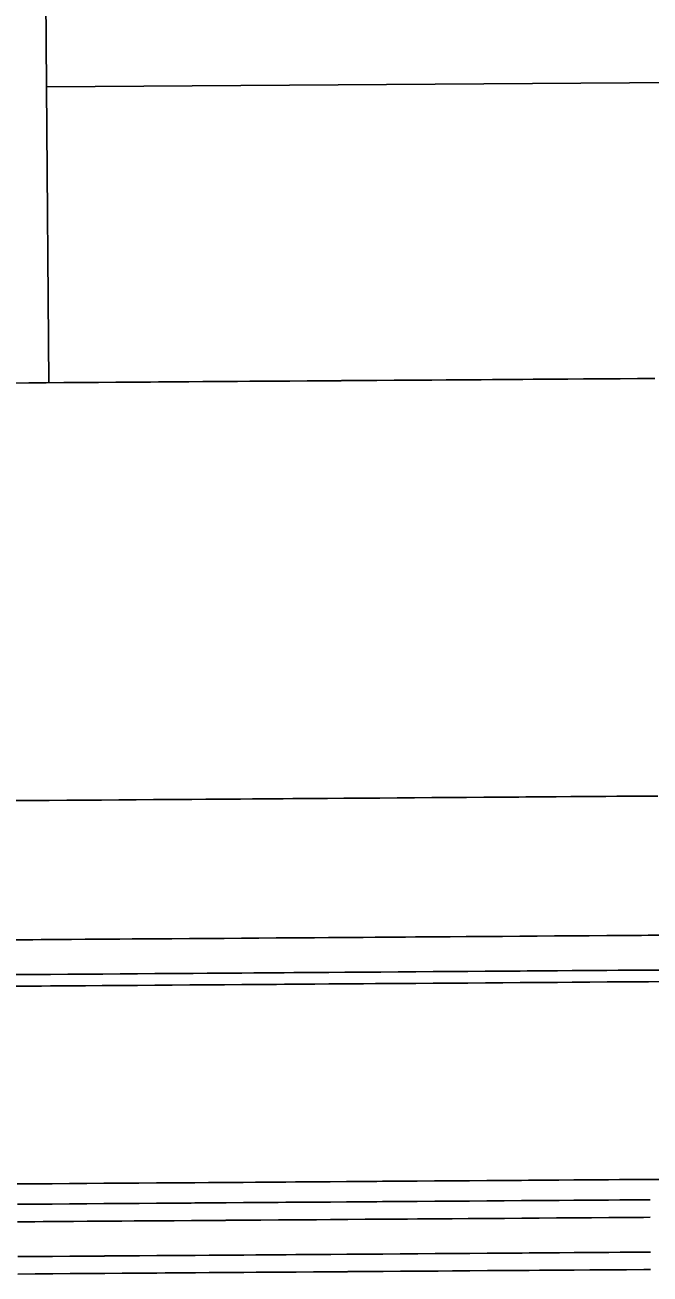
# Model space of a CAD drawing. Extents: x 2145380 to 2157287, y 139568 to 149130.
# Drawn here: x 2152629 to 2152665, y 142814.3 to 142886.1 of the extents above; entities that cross this region are included whole.
import ezdxf

# ---------------------------------------------------------------- set-up
doc = ezdxf.new("R2010")
doc.units = 0
doc.layers.add('PR_PREVIOUSLY CONSTRUCTED', color=7, linetype='Continuous')

msp = doc.modelspace()

# ---------------------------------------------------------------- linework, layer by layer
at = {"layer": 'PR_PREVIOUSLY CONSTRUCTED'}
for p, q in [((2152630.158, 142897.213), (2152630.263, 142882.497)), ((2152630.263, 142882.497), (2153054.108, 142885.529)), ((2152630.263, 142882.497), (2152630.384, 142865.497))]:
    msp.add_line(p, q, dxfattribs=at)
for points in [[(2152628.244, 142865.483), (2152629.244, 142865.49), (2152629.724, 142865.493), (2152630.244, 142865.497), (2152631.244, 142865.504), (2152631.469, 142865.506), (2152632.244, 142865.511), (2152633.214, 142865.518), (2152633.244, 142865.519), (2152634.244, 142865.526), (2152634.959, 142865.531), (2152635.244, 142865.533), (2152636.244, 142865.54), (2152636.705, 142865.543), (2152637.244, 142865.547), (2152638.244, 142865.554), (2152638.45, 142865.556), (2152639.244, 142865.562), (2152640.195, 142865.568), (2152640.244, 142865.569), (2152641.244, 142865.576), (2152641.94, 142865.581), (2152642.244, 142865.583), (2152643.244, 142865.59), (2152643.685, 142865.593), (2152644.244, 142865.597), (2152645.244, 142865.604), (2152645.43, 142865.606), (2152646.244, 142865.612), (2152647.176, 142865.618), (2152647.244, 142865.619), (2152648.244, 142865.626), (2152648.921, 142865.631), (2152649.244, 142865.633), (2152650.244, 142865.64), (2152650.666, 142865.643), (2152651.244, 142865.647), (2152652.243, 142865.655), (2152652.411, 142865.656), (2152653.243, 142865.662), (2152654.156, 142865.668), (2152654.243, 142865.669), (2152655.243, 142865.676), (2152655.901, 142865.681), (2152656.243, 142865.683), (2152657.243, 142865.69), (2152657.646, 142865.693), (2152658.243, 142865.697), (2152659.243, 142865.705), (2152659.392, 142865.706), (2152660.243, 142865.712), (2152661.137, 142865.718), (2152661.243, 142865.719), (2152662.243, 142865.726), (2152662.882, 142865.731), (2152663.243, 142865.733), (2152664.243, 142865.74), (2152664.627, 142865.743), (2152665.243, 142865.747)], [(2152628.416, 142841.483), (2152629.416, 142841.49), (2152629.896, 142841.493), (2152630.416, 142841.497), (2152631.416, 142841.504), (2152631.641, 142841.506), (2152632.416, 142841.511), (2152633.386, 142841.518), (2152633.416, 142841.519), (2152634.416, 142841.526), (2152635.131, 142841.531), (2152635.416, 142841.533), (2152636.416, 142841.54), (2152636.877, 142841.543), (2152637.416, 142841.547), (2152638.416, 142841.554), (2152638.622, 142841.556), (2152639.416, 142841.562), (2152640.367, 142841.568), (2152640.416, 142841.569), (2152641.416, 142841.576), (2152642.112, 142841.581), (2152642.416, 142841.583), (2152643.416, 142841.59), (2152643.857, 142841.593), (2152644.416, 142841.597), (2152645.416, 142841.604), (2152645.602, 142841.606), (2152646.416, 142841.612), (2152647.348, 142841.618), (2152647.416, 142841.619), (2152648.416, 142841.626), (2152649.093, 142841.631), (2152649.416, 142841.633), (2152650.416, 142841.64), (2152650.838, 142841.643), (2152651.416, 142841.647), (2152652.415, 142841.655), (2152652.583, 142841.656), (2152653.415, 142841.662), (2152654.328, 142841.668), (2152654.415, 142841.669), (2152655.415, 142841.676), (2152656.073, 142841.681), (2152656.415, 142841.683), (2152657.415, 142841.69), (2152657.818, 142841.693), (2152658.415, 142841.697), (2152659.415, 142841.705), (2152659.564, 142841.706), (2152660.415, 142841.712), (2152661.309, 142841.718), (2152661.415, 142841.719), (2152662.415, 142841.726), (2152663.054, 142841.731), (2152663.415, 142841.733), (2152664.415, 142841.74), (2152664.799, 142841.743), (2152665.415, 142841.747)], [(2152628.473, 142833.483), (2152629.473, 142833.49), (2152629.953, 142833.494), (2152630.473, 142833.497), (2152631.473, 142833.505), (2152631.698, 142833.506), (2152632.473, 142833.512), (2152633.444, 142833.519), (2152633.473, 142833.519), (2152634.473, 142833.526), (2152635.189, 142833.531), (2152635.473, 142833.533), (2152636.473, 142833.54), (2152636.934, 142833.544), (2152637.473, 142833.547), (2152638.473, 142833.555), (2152638.679, 142833.556), (2152639.473, 142833.562), (2152640.424, 142833.569), (2152640.473, 142833.569), (2152641.473, 142833.576), (2152642.169, 142833.581), (2152642.473, 142833.583), (2152643.473, 142833.59), (2152643.914, 142833.593), (2152644.473, 142833.597), (2152645.473, 142833.605), (2152645.66, 142833.606), (2152646.473, 142833.612), (2152647.405, 142833.618), (2152647.473, 142833.619), (2152648.473, 142833.626), (2152649.15, 142833.631), (2152649.473, 142833.633), (2152650.473, 142833.64), (2152650.895, 142833.643), (2152651.473, 142833.648), (2152652.473, 142833.655), (2152652.64, 142833.656), (2152653.473, 142833.662), (2152654.385, 142833.668), (2152654.473, 142833.669), (2152655.473, 142833.676), (2152656.131, 142833.681), (2152656.473, 142833.683), (2152657.473, 142833.69), (2152657.876, 142833.693), (2152658.473, 142833.698), (2152659.473, 142833.705), (2152659.621, 142833.706), (2152660.472, 142833.712), (2152661.366, 142833.718), (2152661.472, 142833.719), (2152662.472, 142833.726), (2152663.111, 142833.731), (2152663.472, 142833.733), (2152664.472, 142833.741), (2152664.856, 142833.743), (2152665.472, 142833.748)], [(2152628.488, 142831.483), (2152629.488, 142831.49), (2152629.968, 142831.494), (2152630.488, 142831.497), (2152631.488, 142831.505), (2152631.713, 142831.506), (2152632.488, 142831.512), (2152633.458, 142831.519), (2152633.487, 142831.519), (2152634.487, 142831.526), (2152635.203, 142831.531), (2152635.487, 142831.533), (2152636.487, 142831.54), (2152636.948, 142831.544), (2152637.487, 142831.547), (2152638.487, 142831.555), (2152638.693, 142831.556), (2152639.487, 142831.562), (2152640.438, 142831.569), (2152640.487, 142831.569), (2152641.487, 142831.576), (2152642.184, 142831.581), (2152642.487, 142831.583), (2152643.487, 142831.59), (2152643.929, 142831.594), (2152644.487, 142831.598), (2152645.487, 142831.605), (2152645.674, 142831.606), (2152646.487, 142831.612), (2152647.419, 142831.619), (2152647.487, 142831.619), (2152648.487, 142831.626), (2152649.164, 142831.631), (2152649.487, 142831.633), (2152650.487, 142831.64), (2152650.909, 142831.643), (2152651.487, 142831.648), (2152652.487, 142831.655), (2152652.655, 142831.656), (2152653.487, 142831.662), (2152654.4, 142831.668), (2152654.487, 142831.669), (2152655.487, 142831.676), (2152656.145, 142831.681), (2152656.487, 142831.683), (2152657.487, 142831.691), (2152657.89, 142831.693), (2152658.487, 142831.698), (2152659.487, 142831.705), (2152659.635, 142831.706), (2152660.487, 142831.712), (2152661.38, 142831.718), (2152661.487, 142831.719), (2152662.487, 142831.726), (2152663.125, 142831.731), (2152663.487, 142831.733), (2152664.487, 142831.741), (2152664.871, 142831.743), (2152665.487, 142831.748)], [(2152628.492, 142830.816), (2152629.492, 142830.824), (2152629.972, 142830.827), (2152630.492, 142830.831), (2152631.492, 142830.838), (2152631.717, 142830.84), (2152632.492, 142830.845), (2152633.463, 142830.852), (2152633.492, 142830.852), (2152634.492, 142830.859), (2152635.208, 142830.864), (2152635.492, 142830.867), (2152636.492, 142830.874), (2152636.953, 142830.877), (2152637.492, 142830.881), (2152638.492, 142830.888), (2152638.698, 142830.889), (2152639.492, 142830.895), (2152640.443, 142830.902), (2152640.492, 142830.902), (2152641.492, 142830.909), (2152642.188, 142830.914), (2152642.492, 142830.917), (2152643.492, 142830.924), (2152643.934, 142830.927), (2152644.492, 142830.931), (2152645.492, 142830.938), (2152645.679, 142830.939), (2152646.492, 142830.945), (2152647.424, 142830.952), (2152647.492, 142830.952), (2152648.492, 142830.96), (2152649.169, 142830.964), (2152649.492, 142830.967), (2152650.492, 142830.974), (2152650.914, 142830.977), (2152651.492, 142830.981), (2152652.492, 142830.988), (2152652.659, 142830.989), (2152653.492, 142830.995), (2152654.404, 142831.002), (2152654.492, 142831.002), (2152655.492, 142831.01), (2152656.15, 142831.014), (2152656.492, 142831.017), (2152657.492, 142831.024), (2152657.895, 142831.027), (2152658.492, 142831.031), (2152659.492, 142831.038), (2152659.64, 142831.039), (2152660.492, 142831.045), (2152661.385, 142831.052), (2152661.492, 142831.052), (2152662.492, 142831.06), (2152663.13, 142831.064), (2152663.491, 142831.067), (2152664.491, 142831.074), (2152664.875, 142831.077), (2152665.491, 142831.081)], [(2152628.574, 142819.453), (2152629.574, 142819.461), (2152630.054, 142819.464), (2152630.574, 142819.468), (2152631.574, 142819.475), (2152631.799, 142819.476), (2152632.574, 142819.482), (2152633.544, 142819.489), (2152633.574, 142819.489), (2152634.574, 142819.496), (2152635.289, 142819.501), (2152635.573, 142819.503), (2152636.573, 142819.511), (2152637.034, 142819.514), (2152637.573, 142819.518), (2152638.573, 142819.525), (2152638.779, 142819.526), (2152639.573, 142819.532), (2152640.525, 142819.539), (2152640.573, 142819.539), (2152641.573, 142819.546), (2152642.27, 142819.551), (2152642.573, 142819.554), (2152643.573, 142819.561), (2152644.015, 142819.564), (2152644.573, 142819.568), (2152645.573, 142819.575), (2152645.76, 142819.576), (2152646.573, 142819.582), (2152647.505, 142819.589), (2152647.573, 142819.589), (2152648.573, 142819.596), (2152649.25, 142819.601), (2152649.573, 142819.604), (2152650.573, 142819.611), (2152650.995, 142819.614), (2152651.573, 142819.618), (2152652.573, 142819.625), (2152652.741, 142819.626), (2152653.573, 142819.632), (2152654.486, 142819.639), (2152654.573, 142819.639), (2152655.573, 142819.647), (2152656.231, 142819.651), (2152656.573, 142819.654), (2152657.573, 142819.661), (2152657.976, 142819.664), (2152658.573, 142819.668), (2152659.573, 142819.675), (2152659.721, 142819.676), (2152660.573, 142819.682), (2152661.466, 142819.689), (2152661.573, 142819.689), (2152662.573, 142819.697), (2152663.212, 142819.701), (2152663.573, 142819.704), (2152664.573, 142819.711), (2152664.957, 142819.714), (2152665.573, 142819.718)], [(2152628.582, 142818.287), (2152629.582, 142818.294), (2152630.062, 142818.297), (2152630.582, 142818.301), (2152631.582, 142818.308), (2152631.807, 142818.31), (2152632.582, 142818.315), (2152633.552, 142818.322), (2152633.582, 142818.323), (2152634.582, 142818.33), (2152635.297, 142818.335), (2152635.582, 142818.337), (2152636.582, 142818.344), (2152637.043, 142818.347), (2152637.582, 142818.351), (2152638.582, 142818.358), (2152638.788, 142818.36), (2152639.582, 142818.365), (2152640.533, 142818.372), (2152640.582, 142818.373), (2152641.582, 142818.38), (2152642.278, 142818.385), (2152642.582, 142818.387), (2152643.582, 142818.394), (2152644.023, 142818.397), (2152644.582, 142818.401), (2152645.582, 142818.408), (2152645.768, 142818.41), (2152646.582, 142818.415), (2152647.513, 142818.422), (2152647.582, 142818.423), (2152648.582, 142818.43), (2152649.259, 142818.435), (2152649.581, 142818.437), (2152650.581, 142818.444), (2152651.004, 142818.447), (2152651.581, 142818.451), (2152652.581, 142818.458), (2152652.749, 142818.46), (2152653.581, 142818.466), (2152654.494, 142818.472), (2152654.581, 142818.473), (2152655.581, 142818.48), (2152656.239, 142818.485), (2152656.581, 142818.487), (2152657.581, 142818.494), (2152657.984, 142818.497), (2152658.581, 142818.501), (2152659.581, 142818.508), (2152659.73, 142818.51), (2152660.581, 142818.516), (2152661.475, 142818.522), (2152661.581, 142818.523), (2152662.581, 142818.53), (2152663.22, 142818.535), (2152663.581, 142818.537), (2152664.581, 142818.544), (2152664.965, 142818.547)], [(2152628.589, 142817.277), (2152629.589, 142817.284), (2152630.069, 142817.287), (2152630.589, 142817.291), (2152631.589, 142817.298), (2152631.814, 142817.3), (2152632.589, 142817.305), (2152633.559, 142817.312), (2152633.589, 142817.313), (2152634.589, 142817.32), (2152635.305, 142817.325), (2152635.589, 142817.327), (2152636.589, 142817.334), (2152637.05, 142817.337), (2152637.589, 142817.341), (2152638.589, 142817.348), (2152638.795, 142817.35), (2152639.589, 142817.355), (2152640.54, 142817.362), (2152640.589, 142817.363), (2152641.589, 142817.37), (2152642.285, 142817.375), (2152642.589, 142817.377), (2152643.589, 142817.384), (2152644.03, 142817.387), (2152644.589, 142817.391), (2152645.589, 142817.398), (2152645.776, 142817.4), (2152646.589, 142817.406), (2152647.521, 142817.412), (2152647.589, 142817.413), (2152648.589, 142817.42), (2152649.266, 142817.425), (2152649.589, 142817.427), (2152650.589, 142817.434), (2152651.011, 142817.437), (2152651.589, 142817.441), (2152652.589, 142817.448), (2152652.756, 142817.45), (2152653.589, 142817.456), (2152654.501, 142817.462), (2152654.589, 142817.463), (2152655.589, 142817.47), (2152656.246, 142817.475), (2152656.589, 142817.477), (2152657.588, 142817.484), (2152657.992, 142817.487), (2152658.588, 142817.491), (2152659.588, 142817.499), (2152659.737, 142817.5), (2152660.588, 142817.506), (2152661.482, 142817.512), (2152661.588, 142817.513), (2152662.588, 142817.52), (2152663.227, 142817.525), (2152663.588, 142817.527), (2152664.588, 142817.534), (2152664.972, 142817.537)], [(2152628.604, 142815.277), (2152629.604, 142815.284), (2152630.083, 142815.287), (2152630.603, 142815.291), (2152631.603, 142815.298), (2152631.829, 142815.3), (2152632.603, 142815.305), (2152633.574, 142815.312), (2152633.603, 142815.313), (2152634.603, 142815.32), (2152635.319, 142815.325), (2152635.603, 142815.327), (2152636.603, 142815.334), (2152637.064, 142815.337), (2152637.603, 142815.341), (2152638.603, 142815.348), (2152638.809, 142815.35), (2152639.603, 142815.355), (2152640.554, 142815.362), (2152640.603, 142815.363), (2152641.603, 142815.37), (2152642.3, 142815.375), (2152642.603, 142815.377), (2152643.603, 142815.384), (2152644.045, 142815.387), (2152644.603, 142815.391), (2152645.603, 142815.398), (2152645.79, 142815.4), (2152646.603, 142815.406), (2152647.535, 142815.412), (2152647.603, 142815.413), (2152648.603, 142815.42), (2152649.28, 142815.425), (2152649.603, 142815.427), (2152650.603, 142815.434), (2152651.025, 142815.437), (2152651.603, 142815.441), (2152652.603, 142815.448), (2152652.77, 142815.45), (2152653.603, 142815.456), (2152654.516, 142815.462), (2152654.603, 142815.463), (2152655.603, 142815.47), (2152656.261, 142815.475), (2152656.603, 142815.477), (2152657.603, 142815.484), (2152658.006, 142815.487), (2152658.603, 142815.491), (2152659.603, 142815.499), (2152659.751, 142815.5), (2152660.603, 142815.506), (2152661.496, 142815.512), (2152661.603, 142815.513), (2152662.603, 142815.52), (2152663.241, 142815.525), (2152663.603, 142815.527), (2152664.603, 142815.534), (2152664.987, 142815.537)], [(2152628.611, 142814.277), (2152629.611, 142814.284), (2152630.091, 142814.287), (2152630.611, 142814.291), (2152631.611, 142814.298), (2152631.836, 142814.3), (2152632.611, 142814.305), (2152633.581, 142814.312), (2152633.611, 142814.313), (2152634.611, 142814.32), (2152635.326, 142814.325), (2152635.611, 142814.327), (2152636.61, 142814.334), (2152637.071, 142814.337), (2152637.61, 142814.341), (2152638.61, 142814.348), (2152638.816, 142814.35), (2152639.61, 142814.356), (2152640.562, 142814.362), (2152640.61, 142814.363), (2152641.61, 142814.37), (2152642.307, 142814.375), (2152642.61, 142814.377), (2152643.61, 142814.384), (2152644.052, 142814.387), (2152644.61, 142814.391), (2152645.61, 142814.398), (2152645.797, 142814.4), (2152646.61, 142814.406), (2152647.542, 142814.412), (2152647.61, 142814.413), (2152648.61, 142814.42), (2152649.287, 142814.425), (2152649.61, 142814.427), (2152650.61, 142814.434), (2152651.032, 142814.437), (2152651.61, 142814.441), (2152652.61, 142814.449), (2152652.778, 142814.45), (2152653.61, 142814.456), (2152654.523, 142814.462), (2152654.61, 142814.463), (2152655.61, 142814.47), (2152656.268, 142814.475), (2152656.61, 142814.477), (2152657.61, 142814.484), (2152658.013, 142814.487), (2152658.61, 142814.491), (2152659.61, 142814.499), (2152659.758, 142814.5), (2152660.61, 142814.506), (2152661.503, 142814.512), (2152661.61, 142814.513), (2152662.61, 142814.52), (2152663.249, 142814.525), (2152663.61, 142814.527), (2152664.61, 142814.534), (2152664.994, 142814.537)]]:
    msp.add_lwpolyline(points, dxfattribs=at)

doc.saveas('drawing.dxf')
